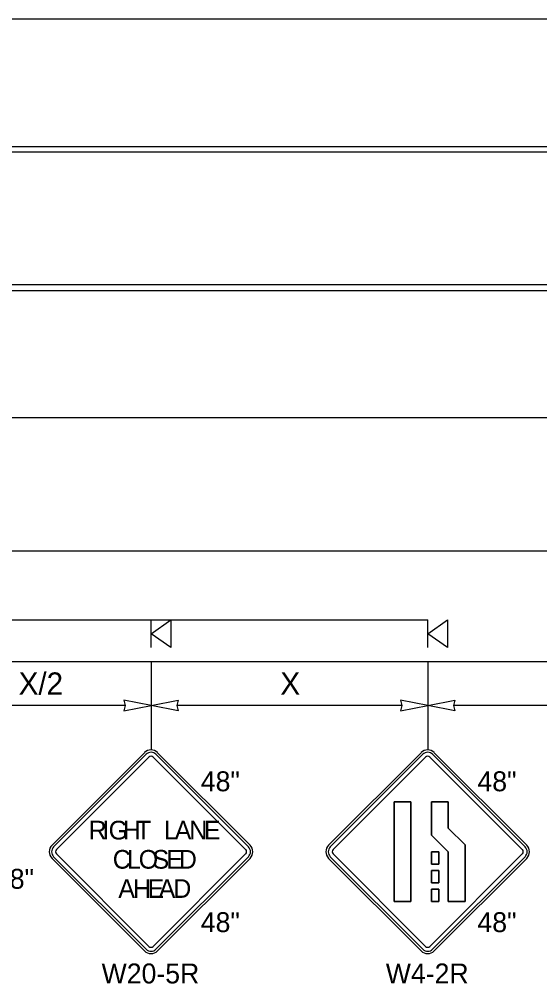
# Model space of a CAD drawing. Extents: x 99958 to 100176, y 99935 to 100011.
# Drawn here: x 100083.287 to 100085.168, y 99943.231 to 99946.716 of the extents above; entities that cross this region are included whole.
import ezdxf

# ---------------------------------------------------------------- set-up
doc = ezdxf.new("R2010")
doc.units = 0
for name, color, linetype in [('RD_ED_ShoulderPavedEdge', 7, 'Continuous'), ('RD_MK_LineEdgeWhite', 7, 'Continuous'), ('RD_MK_LineLane', 7, 'Continuous'), ('RD_MK_LineTwoWayLtTurn', 7, 'Continuous'), ('TR_SN_ConstructionSigns', 7, 'Continuous'), ('TR_WZ_PortableSignMountBlk-Org', 7, 'Continuous'), ('TR_WZ_WorkZoneDetails', 7, 'Continuous'), ('TR_WZ_WorkZoneTextCurrent', 7, 'Continuous')]:
    doc.layers.add(name, color=color, linetype=linetype)

msp = doc.modelspace()

# ---------------------------------------------------------------- linework, layer by layer
at = {"layer": 'RD_ED_ShoulderPavedEdge'}
msp.add_line((100080.8283, 99944.3957), (100094.8933, 99944.3957), dxfattribs=at)
at = {"layer": 'RD_MK_LineEdgeWhite'}
msp.add_line((100080.8283, 99944.7957), (100094.8933, 99944.7957), dxfattribs=at)
at = {"layer": 'RD_MK_LineLane'}
for points in [[(100094.8933, 99946.7157), (100080.8283, 99946.7157)], [(100094.8933, 99945.2757), (100080.8283, 99945.2757)]]:
    msp.add_lwpolyline(points, dxfattribs=at)
at = {"layer": 'RD_MK_LineTwoWayLtTurn'}
for p, q in [((100080.8283, 99946.2557), (100094.914, 99946.2557)), ((100080.8283, 99945.7357), (100094.8933, 99945.7357))]:
    msp.add_line(p, q, dxfattribs=at)
for points in [[(100094.8933, 99946.2357), (100080.8283, 99946.2357)], [(100094.8933, 99945.7557), (100080.8283, 99945.7557)]]:
    msp.add_lwpolyline(points, dxfattribs=at)
at = {"layer": 'TR_SN_ConstructionSigns'}
for p, q in [((100083.7397, 99944.0658), (100083.4056, 99943.7317)), ((100083.7457, 99944.0599), (100083.4116, 99943.7258)), ((100084.1156, 99943.7258), (100083.7815, 99944.0599)), ((100084.1215, 99943.7317), (100083.7874, 99944.0658)), ((100084.7397, 99944.0658), (100084.4056, 99943.7317)), ((100084.7457, 99944.0599), (100084.4116, 99943.7258)), ((100085.1156, 99943.7258), (100084.7815, 99944.0599)), ((100085.1215, 99943.7317), (100084.7874, 99944.0658)), ((100083.4215, 99943.7158), (100083.7556, 99944.0499)), ((100083.7715, 99944.0499), (100084.1056, 99943.7158)), ((100084.4215, 99943.7158), (100084.7556, 99944.0499)), ((100084.7715, 99944.0499), (100085.1056, 99943.7158)), ((100084.6419, 99943.8879), (100084.7024, 99943.8879)), ((100084.6419, 99943.5279), (100084.6419, 99943.8879)), ((100084.7024, 99943.8879), (100084.6419, 99943.8879)), ((100084.6419, 99943.8879), (100084.6419, 99943.5279)), ((100084.7024, 99943.8879), (100084.7024, 99943.5279)), ((100084.7024, 99943.5279), (100084.7024, 99943.8879)), ((100084.7776, 99943.8879), (100084.8381, 99943.8879)), ((100084.7776, 99943.7683), (100084.7776, 99943.8879)), ((100084.8381, 99943.8879), (100084.7776, 99943.8879)), ((100084.7776, 99943.8879), (100084.7776, 99943.7683)), ((100084.8381, 99943.8879), (100084.8381, 99943.7934)), ((100084.8381, 99943.7934), (100084.8381, 99943.8879)), ((100084.8381, 99943.7934), (100084.8986, 99943.7329)), ((100084.8986, 99943.7329), (100084.8381, 99943.7934)), ((100084.8381, 99943.7079), (100084.7776, 99943.7683)), ((100084.7776, 99943.7683), (100084.8381, 99943.7079)), ((100084.8986, 99943.7329), (100084.8986, 99943.5279)), ((100084.8986, 99943.5279), (100084.8986, 99943.7329)), ((100083.4056, 99943.684), (100083.7397, 99943.3499)), ((100083.4116, 99943.69), (100083.7457, 99943.3559)), ((100083.7556, 99943.3658), (100083.4215, 99943.6999)), ((100084.1056, 99943.6999), (100083.7715, 99943.3658)), ((100083.7815, 99943.3559), (100084.1156, 99943.69)), ((100083.7874, 99943.3499), (100084.1215, 99943.684)), ((100084.4056, 99943.684), (100084.7397, 99943.3499)), ((100084.4116, 99943.69), (100084.7457, 99943.3559)), ((100084.7556, 99943.3658), (100084.4215, 99943.6999)), ((100085.1056, 99943.6999), (100084.7715, 99943.3658)), ((100084.7776, 99943.7079), (100084.8044, 99943.7079)), ((100084.7776, 99943.6629), (100084.7776, 99943.7079)), ((100084.8044, 99943.7079), (100084.7776, 99943.7079)), ((100084.7776, 99943.7079), (100084.7776, 99943.6629)), ((100084.7815, 99943.3559), (100085.1156, 99943.69)), ((100084.7874, 99943.3499), (100085.1215, 99943.684)), ((100084.8044, 99943.7079), (100084.8044, 99943.6629)), ((100084.8044, 99943.6629), (100084.8044, 99943.7079)), ((100084.8381, 99943.5279), (100084.8381, 99943.7079)), ((100084.8381, 99943.7079), (100084.8381, 99943.5279)), ((100084.8044, 99943.6629), (100084.7776, 99943.6629)), ((100084.7776, 99943.6629), (100084.8044, 99943.6629)), ((100084.7776, 99943.6404), (100084.8044, 99943.6404)), ((100084.7776, 99943.5954), (100084.7776, 99943.6404)), ((100084.8044, 99943.6404), (100084.7776, 99943.6404)), ((100084.7776, 99943.6404), (100084.7776, 99943.5954)), ((100084.8044, 99943.6404), (100084.8044, 99943.5954)), ((100084.8044, 99943.5954), (100084.8044, 99943.6404)), ((100084.8044, 99943.5954), (100084.7776, 99943.5954)), ((100084.7776, 99943.5954), (100084.8044, 99943.5954)), ((100084.7776, 99943.5729), (100084.8044, 99943.5729)), ((100084.7776, 99943.5279), (100084.7776, 99943.5729)), ((100084.8044, 99943.5729), (100084.7776, 99943.5729)), ((100084.7776, 99943.5729), (100084.7776, 99943.5279)), ((100084.8044, 99943.5729), (100084.8044, 99943.5279)), ((100084.8044, 99943.5279), (100084.8044, 99943.5729)), ((100084.7024, 99943.5279), (100084.6419, 99943.5279)), ((100084.6419, 99943.5279), (100084.7024, 99943.5279)), ((100084.8044, 99943.5279), (100084.7776, 99943.5279)), ((100084.7776, 99943.5279), (100084.8044, 99943.5279)), ((100084.8986, 99943.5279), (100084.8381, 99943.5279)), ((100084.8381, 99943.5279), (100084.8986, 99943.5279))]:
    msp.add_line(p, q, dxfattribs=at)
for centre, radius, start, end in [((100083.7636, 99944.042), 0.0338, 45, 135), ((100083.7636, 99944.042), 0.0253, 45, 135), ((100084.7636, 99944.042), 0.0338, 45, 135), ((100084.7636, 99944.042), 0.0253, 45, 135), ((100083.7636, 99944.042), 0.0113, 45, 135), ((100084.7636, 99944.042), 0.0113, 45, 135), ((100083.4295, 99943.7079), 0.0338, 135, 225), ((100083.4295, 99943.7079), 0.0253, 135, 225), ((100083.4295, 99943.7079), 0.0113, 135, 225), ((100084.0977, 99943.7079), 0.0113, 315, 45), ((100084.0977, 99943.7079), 0.0253, 315, 45), ((100084.0977, 99943.7079), 0.0338, 315, 45), ((100084.4295, 99943.7079), 0.0338, 135, 225), ((100084.4295, 99943.7079), 0.0253, 135, 225), ((100084.4295, 99943.7079), 0.0113, 135, 225), ((100085.0977, 99943.7079), 0.0113, 315, 45), ((100085.0977, 99943.7079), 0.0253, 315, 45), ((100085.0977, 99943.7079), 0.0338, 315, 45), ((100083.7636, 99943.3738), 0.0113, 225, 315), ((100084.7636, 99943.3738), 0.0113, 225, 315), ((100083.7636, 99943.3738), 0.0338, 225, 315), ((100083.7636, 99943.3738), 0.0253, 225, 315), ((100084.7636, 99943.3738), 0.0338, 225, 315), ((100084.7636, 99943.3738), 0.0253, 225, 315)]:
    msp.add_arc(centre, radius, start, end, dxfattribs=at)
at = {"layer": 'TR_WZ_PortableSignMountBlk-Org'}
for p, q in [((100083.7636, 99944.4458), (100083.7636, 99944.5458)), ((100084.7636, 99944.4458), (100084.7636, 99944.5458))]:
    msp.add_line(p, q, dxfattribs=at)
for points in [[(100083.7636, 99944.4957), (100083.8354, 99944.5458), (100083.8354, 99944.4458)], [(100084.7636, 99944.4957), (100084.8354, 99944.5458), (100084.8354, 99944.4458)]]:
    msp.add_lwpolyline(points, close=True, dxfattribs=at)
at = {"layer": 'TR_WZ_WorkZoneDetails'}
for p, q in [((100082.1636, 99944.5458), (100084.7636, 99944.5458)), ((100083.7636, 99944.396), (100083.7636, 99944.0757)), ((100084.7636, 99944.396), (100084.7636, 99944.0757)), ((100083.6698, 99944.2357), (100083.0573, 99944.2357)), ((100084.6698, 99944.2357), (100083.8573, 99944.2357)), ((100085.6698, 99944.2357), (100084.8573, 99944.2357))]:
    msp.add_line(p, q, dxfattribs=at)
for points in [[(100083.7636, 99944.2357), (100083.6653, 99944.255), (100083.6698, 99944.2357), (100083.6653, 99944.2165)], [(100083.7636, 99944.2357), (100083.8619, 99944.255), (100083.8573, 99944.2357), (100083.8619, 99944.2165)], [(100084.7636, 99944.2357), (100084.6653, 99944.255), (100084.6698, 99944.2357), (100084.6653, 99944.2165)], [(100084.7636, 99944.2357), (100084.8619, 99944.255), (100084.8573, 99944.2357), (100084.8619, 99944.2165)]]:
    msp.add_lwpolyline(points, close=True, dxfattribs=at)

# ---------------------------------------------------------------- texts
at = {"layer": 'TR_SN_ConstructionSigns'}
for s, p in [('48"', (100083.9434, 99943.9264)), ('48"', (100084.9434, 99943.9264)), ('48"', (100083.1993, 99943.574)), ('48"', (100083.9434, 99943.4173)), ('48"', (100084.9434, 99943.4173)), ('W20-5R', (100083.5849, 99943.232)), ('W4-2R', (100084.6121, 99943.232))]:
    msp.add_text(s, height=0.072, rotation=360, dxfattribs=at).set_placement(p)
for s, p in [('R', (100083.5381, 99943.7522)), ('I', (100083.5874, 99943.7522)), ('G', (100083.6103, 99943.7522)), ('H', (100083.6616, 99943.7522)), ('T', (100083.7089, 99943.7522)), ('L', (100083.8108, 99943.7522)), ('A', (100083.8493, 99943.7522)), ('N', (100083.9019, 99943.7522)), ('E', (100083.9546, 99943.7522)), ('C', (100083.6252, 99943.6467)), ('L', (100083.6765, 99943.6467)), ('O', (100083.719, 99943.6467)), ('S', (100083.769, 99943.6467)), ('E', (100083.8182, 99943.6467)), ('D', (100083.8641, 99943.6467)), ('A', (100083.6454, 99943.5412)), ('H', (100083.6981, 99943.5412)), ('E', (100083.7507, 99943.5412)), ('A', (100083.7912, 99943.5412)), ('D', (100083.8439, 99943.5412))]:
    msp.add_text(s, height=0.0675, dxfattribs=at).set_placement(p)
at = {"layer": 'TR_WZ_WorkZoneTextCurrent'}
for s, p in [('X/2', (100083.2851, 99944.2757)), ('X', (100084.2311, 99944.2757))]:
    msp.add_text(s, height=0.08, rotation=360, dxfattribs=at).set_placement(p)

doc.saveas('drawing.dxf')
